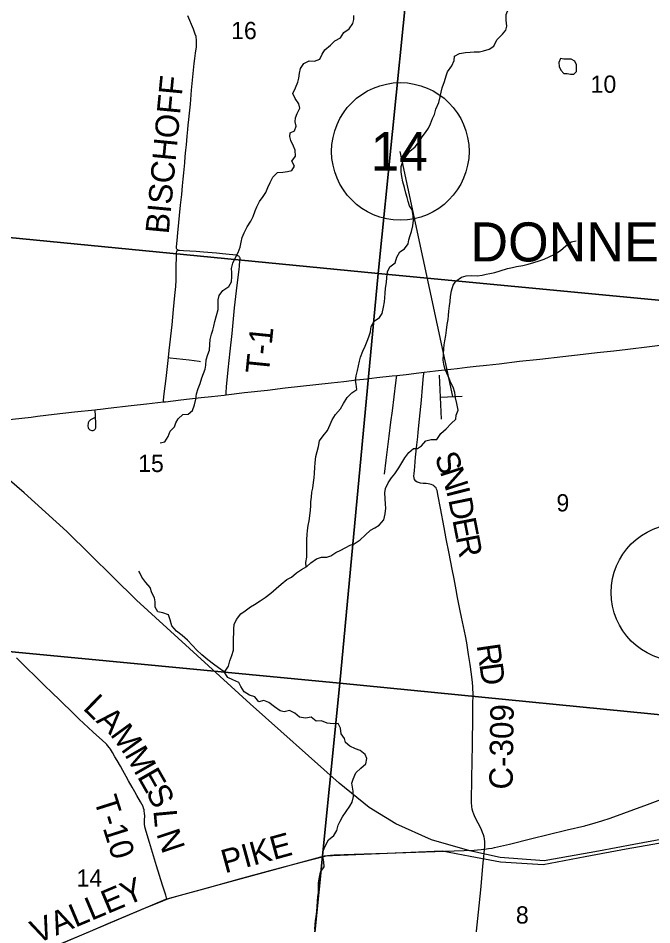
# Model space of a CAD drawing. Extents: x 0 to 1134, y 0 to 440.
# Drawn here: x 284.4 to 330.5, y 177.9 to 243.9 of the extents above; entities that cross this region are included whole.
import ezdxf

# ---------------------------------------------------------------- set-up
doc = ezdxf.new("R2010")
doc.units = 0
for name, color, linetype in [('GM_X_Corporation_Text', 7, 'Continuous'), ('GM_X_County_Road', 7, 'Continuous'), ('GM_X_County_Road_Text', 7, 'Continuous'), ('GM_X_Minor_Lake', 7, 'Continuous'), ('GM_X_Minor_River', 7, 'Continuous'), ('GM_X_Rail_Line', 7, 'Continuous'), ('GM_X_Section', 7, 'Continuous'), ('GM_X_Section_Text', 7, 'Continuous'), ('GM_X_Township_Road', 7, 'Continuous'), ('GM_X_Township_Road_Text', 7, 'Continuous'), ('GM_X_US_Route', 7, 'Continuous'), ('SH_Data', 7, 'Continuous'), ('SH_Masking', 7, 'Continuous'), ('SH_Text', 7, 'Continuous'), ('SN_P_Signs', 7, 'Continuous')]:
    doc.layers.add(name, color=color, linetype=linetype)

msp = doc.modelspace()

# ---------------------------------------------------------------- linework, layer by layer
at = {"layer": 'GM_X_County_Road'}
for points in [[(318.3, 183.447), (318.315, 183.614), (318.312, 183.949), (318.286, 184.225), (318.271, 184.316), (318.226, 184.492), (318.162, 184.664), (318.046, 184.916), (317.837, 185.331), (317.625, 185.747), (317.513, 186.005), (317.452, 186.184), (317.41, 186.368), (317.382, 186.555), (317.361, 186.836), (317.36, 187.211), (317.378, 188.33), (317.406, 190.103), (317.419, 190.756), (317.426, 191.688), (317.441, 192.435), (317.453, 193.366), (317.459, 194.009), (317.476, 194.655), (317.453, 195.264), (317.43, 195.574), (317.354, 196.184), (317.249, 196.879), (317.134, 197.611), (317.007, 198.46), (316.915, 198.96), (316.632, 200.33), (316.538, 200.78), (316.334, 201.763), (316.234, 202.304), (316.083, 203.101), (315.948, 203.824), (315.717, 204.947), (315.513, 206.021), (315.355, 206.846), (315.085, 208.241), (314.923, 209.119), (314.844, 209.522), (314.808, 209.642), (314.769, 209.716), (314.712, 209.787), (314.619, 209.867), (314.533, 209.918), (314.416, 209.966), (314.329, 209.991), (314.209, 210.013), (314.046, 210.035), (313.835, 210.05), (313.652, 210.076), (313.501, 210.113), (313.401, 210.144), (313.297, 210.212), (313.213, 210.332), (313.171, 210.452), (313.161, 210.578), (313.171, 210.777), (313.192, 210.981), (313.223, 211.284), (313.255, 211.613), (313.285, 211.952), (313.383, 212.861), (313.438, 213.428), (313.474, 213.788), (313.567, 214.715), (313.701, 216.108), (313.789, 217.037), (313.87, 217.872), (313.896, 218.136)], [(318.3, 183.447), (318.599, 183.485), (318.853, 183.528), (319.017, 183.561), (320.105, 183.819), (321.744, 184.221), (322.941, 184.507), (324.323, 184.842), (325.588, 185.154), (326.358, 185.357), (326.836, 185.497), (327.432, 185.695), (330.148, 186.687), (332.097, 187.424), (333.504, 187.96), (334.749, 188.418), (335.89, 188.844), (337.09, 189.259)], [(295.191, 179.803), (295.325, 179.853), (295.905, 180.03), (298.14, 180.641), (300.463, 181.278), (302.701, 181.886), (305.08, 182.525), (306.021, 182.773), (306.496, 182.899), (306.878, 182.981), (307.102, 183.013), (307.363, 183.042), (309.54, 183.11), (311.227, 183.161), (311.864, 183.172), (313.997, 183.245), (316.08, 183.316), (317.538, 183.384), (318.3, 183.447)], [(270.886, 167.115), (270.929, 167.142), (271.385, 167.431), (274.734, 169.45), (275.61, 169.982), (276.249, 170.364), (279.684, 172.421), (281.048, 173.228), (282.499, 174.089), (283.933, 174.932), (284.515, 175.261), (284.884, 175.45), (285.422, 175.694), (286.617, 176.214), (289.447, 177.411), (291.075, 178.104), (293.394, 179.075), (294.404, 179.495), (294.715, 179.622), (295.191, 179.803)]]:
    msp.add_lwpolyline(points, dxfattribs=at)
at = {"layer": 'GM_X_Minor_Lake'}
for points in [[(323.824, 240.947), (323.695, 240.664), (323.737, 240.378), (323.859, 240.115), (324.061, 239.873), (324.312, 239.87), (324.55, 239.822), (324.801, 239.819), (324.882, 239.897)], [(324.882, 239.897), (324.986, 239.999), (324.989, 240.238), (324.981, 240.5), (324.87, 240.753), (324.61, 240.904), (324.347, 240.895), (324.063, 240.899), (323.824, 240.947)]]:
    msp.add_lwpolyline(points, dxfattribs=at)
at = {"layer": 'GM_X_Minor_River'}
for points in [[(315.607, 239.995), (315.931, 240.424), (316.084, 240.821), (316.122, 241.117), (316.466, 241.307), (316.912, 241.382), (317.243, 241.423), (317.551, 241.431), (317.927, 241.45), (318.235, 241.503), (318.647, 241.623), (318.969, 241.848), (319.203, 242.301), (319.618, 242.718), (319.838, 243.023), (319.922, 243.318), (319.871, 243.752), (319.864, 244.151), (320.052, 244.559), (320.25, 244.91), (320.289, 245.332), (320.294, 245.697), (320.288, 246.096), (320.28, 246.392)], [(298.803, 222.267), (298.911, 222.687), (298.92, 223.405), (298.981, 223.712), (299.259, 224.073), (299.684, 224.376), (299.894, 224.715), (299.921, 225.102), (299.902, 225.387), (299.883, 225.683), (299.99, 226.058), (300.201, 226.523), (300.365, 226.851), (300.506, 227.237), (300.579, 227.589), (300.663, 227.942), (300.804, 228.27), (301.026, 228.701), (301.293, 229.131), (301.457, 229.459), (301.599, 229.879), (301.739, 230.174), (301.915, 230.548), (302.193, 230.909), (302.379, 231.203), (302.532, 231.566), (302.696, 231.929), (302.883, 232.314), (303.241, 232.675), (303.629, 232.693), (303.971, 232.734), (304.268, 232.811), (304.477, 233.127), (304.288, 233.494), (304.543, 233.856), (304.514, 234.278), (304.404, 234.587), (304.216, 234.988), (304.14, 235.274), (304.166, 235.558), (304.475, 235.703), (304.582, 236.044), (304.529, 236.34), (304.533, 236.637), (304.662, 236.954), (304.861, 237.351), (304.796, 237.659), (304.528, 238.039), (304.35, 238.417), (304.549, 238.825), (304.702, 239.222), (304.786, 239.529), (304.836, 239.882), (304.897, 240.234), (305.152, 240.596), (305.542, 240.774), (305.918, 240.758), (306.307, 240.902), (306.472, 241.276), (306.68, 241.581), (307.095, 241.918), (307.418, 242.245), (307.808, 242.457), (308.064, 242.842), (308.455, 243.111), (308.722, 243.495), (308.794, 243.791), (308.797, 244.076)], [(305.331, 203.987), (305.293, 204.295), (305.366, 204.693), (305.37, 204.989), (305.363, 205.308), (305.377, 205.593), (305.371, 205.969), (305.387, 206.333), (305.413, 206.629), (305.463, 206.993), (305.536, 207.334), (305.597, 207.697), (305.636, 208.107), (305.652, 208.414), (305.667, 208.699), (305.705, 209.052), (305.744, 209.416), (305.804, 209.711), (305.855, 210.121), (305.905, 210.45), (305.932, 210.803), (305.96, 211.202), (305.975, 211.554), (306.015, 212.01), (306.207, 212.736), (306.291, 213.145), (306.569, 213.518), (306.882, 213.902), (307.07, 214.332), (307.222, 214.684), (307.455, 215.068), (307.813, 215.463), (308.046, 215.859), (308.313, 216.3), (308.648, 216.649), (309.004, 216.873), (308.963, 217.261), (308.899, 217.546), (308.959, 217.865), (309.055, 218.251), (309.128, 218.592), (309.212, 218.932), (309.273, 219.239), (309.438, 219.659), (309.613, 220.033), (309.766, 220.407), (309.884, 220.702), (310.002, 221.076), (310.053, 221.463), (310.263, 221.859), (310.665, 222.117), (310.851, 222.411), (310.959, 222.877), (311.009, 223.252), (311.047, 223.559), (311.063, 223.878), (311.09, 224.254), (311.164, 224.663), (311.191, 225.016), (311.242, 225.437), (311.417, 225.811), (311.797, 226.102), (311.916, 226.511), (312.126, 226.896), (312.47, 227.109), (312.749, 227.481), (312.798, 227.766), (312.893, 228.072), (312.988, 228.367), (313.084, 228.776), (313.123, 229.198), (313.116, 229.517), (313.03, 229.939), (312.851, 230.238), (312.742, 230.558), (312.677, 230.855), (312.567, 231.153), (312.481, 231.564), (312.36, 231.987), (312.274, 232.364), (312.222, 232.718), (312.226, 233.094), (312.345, 233.468), (312.612, 233.876), (312.856, 234.203), (313.247, 234.54), (313.583, 234.97), (313.758, 235.264), (314.001, 235.569), (314.222, 235.897), (314.362, 236.191), (314.515, 236.588), (314.656, 236.883), (314.763, 237.258), (314.963, 237.746), (315.071, 238.178), (315.132, 238.496), (315.227, 238.825), (315.381, 239.291), (315.512, 239.7), (315.607, 239.995)], [(319.448, 225.512), (319.963, 225.676), (320.328, 225.752), (320.614, 225.828), (321.082, 225.902), (321.471, 226), (321.883, 226.11), (322.283, 226.23), (322.638, 226.351), (323.005, 226.518), (323.418, 226.73), (323.831, 226.987), (324.223, 227.335), (324.603, 227.627), (324.968, 227.691)], [(299.384, 196.309), (299.662, 196.753), (299.769, 197.15), (299.922, 197.536), (300.029, 197.91), (300.023, 198.332), (300.04, 198.799), (300.056, 199.163), (300.049, 199.482), (300.087, 199.789), (300.239, 200.152), (300.563, 200.558), (300.874, 200.771), (301.265, 201.062), (301.563, 201.252), (301.965, 201.498), (302.344, 201.756), (302.747, 202.07), (303.139, 202.418), (303.507, 202.733), (303.922, 203.058), (304.243, 203.237), (304.611, 203.54), (304.99, 203.786), (305.369, 204.01), (305.669, 204.279), (306.06, 204.571), (306.426, 204.692), (306.813, 204.676), (307.122, 204.775), (307.479, 205.021), (307.845, 205.199), (308.155, 205.355), (308.522, 205.556), (308.808, 205.655), (309.245, 205.935), (309.625, 206.295), (309.994, 206.655), (310.316, 206.822), (310.626, 207.012), (310.972, 207.407), (311.069, 207.827), (311.108, 208.237), (311.1, 208.533), (311.06, 208.943), (311.054, 209.365), (311.103, 209.672), (311.279, 210.08), (311.523, 210.464), (311.766, 210.758), (312.056, 211.176), (312.289, 211.549), (312.509, 211.899), (312.799, 212.295), (313.122, 212.587), (313.418, 212.584), (313.705, 212.774), (314.018, 213.146), (314.407, 213.255), (314.817, 213.251), (315.118, 213.68), (315.51, 214.029), (315.879, 214.4), (316.203, 214.727), (316.24, 215.022), (316.382, 215.374), (316.285, 215.865), (316.176, 216.276), (316.147, 216.652), (316.026, 217.053), (315.859, 217.374), (315.726, 217.683), (315.549, 218.061), (315.405, 218.416), (315.329, 218.713), (315.287, 219.021), (315.315, 219.453), (315.331, 219.829), (315.358, 220.136), (315.419, 220.42), (315.492, 220.796), (315.542, 221.205), (315.581, 221.603), (315.643, 221.979), (315.669, 222.263), (315.696, 222.57), (315.747, 222.969), (315.796, 223.276), (315.835, 223.651), (315.897, 224.049), (316.027, 224.458), (316.213, 224.752), (316.616, 225.043), (316.97, 225.142), (317.369, 225.171), (317.768, 225.144), (318.122, 225.185), (318.408, 225.262), (318.693, 225.315), (319.059, 225.391), (319.448, 225.512)], [(294.689, 213.008), (295.031, 213.084), (295.275, 213.457), (295.417, 213.842), (295.74, 214.157), (295.835, 214.453), (295.998, 214.747), (296.344, 215.05), (296.743, 215.091), (297.054, 215.361), (297.196, 215.769), (297.281, 216.179), (297.342, 216.554), (297.461, 216.951), (297.602, 217.314), (297.733, 217.722), (297.851, 218.04), (297.969, 218.369), (298.029, 218.653), (298.034, 219.04), (298.176, 219.437), (298.282, 219.744), (298.31, 220.142), (298.337, 220.506), (298.433, 220.904), (298.517, 221.199), (298.611, 221.494), (298.684, 221.835), (298.803, 222.267)], [(307.644, 192.582), (307.279, 192.575), (306.858, 192.614), (306.439, 192.789), (306.051, 192.76), (305.679, 193.06), (305.279, 192.974), (304.846, 193.036), (304.486, 193.348), (304.101, 193.534), (303.723, 193.425), (303.428, 193.519), (303.021, 193.809), (302.615, 194.121), (302.229, 194.251), (301.875, 194.153), (301.583, 194.532), (301.197, 194.65), (300.812, 194.883), (300.567, 195.273), (300.41, 195.559), (299.991, 195.769), (299.618, 195.945), (299.36, 196.346), (298.942, 196.647), (298.57, 196.914), (298.175, 197.226), (297.735, 197.573), (297.374, 197.93), (297.048, 198.253), (296.677, 198.644), (296.305, 198.979), (295.887, 199.314), (295.55, 199.694), (295.43, 200.128), (295.298, 200.483), (294.889, 200.636), (294.514, 200.72), (294.325, 201.052), (294.329, 201.428), (294.287, 201.725), (294.098, 202.103), (293.966, 202.48), (293.652, 202.848), (293.36, 203.228), (293.194, 203.594), (293.146, 203.675)], [(305.956, 177.624), (305.983, 177.954), (306.009, 178.261), (306.047, 178.557), (306.086, 178.944), (306.113, 179.274), (306.152, 179.661), (306.179, 179.991), (306.217, 180.298), (306.225, 180.992), (306.287, 181.413), (306.371, 181.765), (306.627, 182.161), (306.609, 182.537), (306.522, 182.914), (306.55, 183.323), (306.737, 183.708), (306.936, 184.127), (307.339, 184.43), (307.548, 184.804), (307.656, 185.201), (307.796, 185.496), (307.96, 185.801), (308.226, 186.197), (308.505, 186.581), (308.656, 186.875), (308.753, 187.272), (308.735, 187.66), (308.693, 187.957), (308.651, 188.253), (308.734, 188.548), (308.945, 188.99), (309.291, 189.328), (309.659, 189.654), (309.744, 190.051), (309.611, 190.338), (309.25, 190.615), (308.921, 190.744), (308.49, 190.932), (308.174, 191.209), (308.11, 191.506), (307.863, 191.839), (307.811, 192.238), (307.644, 192.582)]]:
    msp.add_lwpolyline(points, dxfattribs=at)
at = {"layer": 'GM_X_Rail_Line'}
for points in [[(332.963, 184.495), (329.17, 183.787), (326.598, 183.303), (322.63, 182.606), (319.441, 182.842), (317.222, 183.316), (314.45, 184.122), (311.852, 185.287), (309.904, 186.482), (307.718, 188.244), (301.249, 194.026), (292.969, 201.564), (287.897, 206.556), (284.803, 209.376), (282.102, 211.671), (279.442, 213.585), (278.603, 214.013), (277.365, 214.339), (276.527, 214.767), (274.463, 215.94), (263.548, 222.146), (243.18, 233.286), (226.339, 242.688), (221.797, 245.364)], [(235.537, 142.526), (242.297, 147.201), (254.969, 154.995), (262.517, 161.215), (265.593, 163.533), (269.193, 166.026), (271.762, 167.674), (277.55, 171.187), (282.207, 173.973), (284.647, 175.386), (295.115, 179.81), (306.646, 182.954), (315.223, 183.324), (317.252, 182.945), (319.457, 182.521), (322.574, 182.342), (325.613, 182.903), (328.618, 183.462), (332.907, 184.232), (342.891, 186.315), (382.421, 193.847), (400.022, 196.925), (401.626, 197.251)]]:
    msp.add_lwpolyline(points, dxfattribs=at)
at = {"layer": 'GM_X_Section'}
for points in [[(283.654, 259.029), (313.682, 256.326), (310.554, 225.328), (280.461, 228.248)], [(313.682, 256.326), (343.437, 253.571), (340.398, 222.479), (310.554, 225.328)], [(280.461, 228.248), (310.554, 225.328), (307.774, 195.516), (277.534, 198.405)], [(310.554, 225.328), (340.398, 222.479), (337.3, 192.616), (307.774, 195.516)], [(277.534, 198.405), (307.774, 195.516), (304.727, 165.312), (274.425, 167.918)], [(337.3, 192.616), (334.406, 162.784), (304.727, 165.312), (307.774, 195.516)]]:
    msp.add_lwpolyline(points, close=True, dxfattribs=at)
at = {"layer": 'GM_X_Township_Road'}
for points in [[(295.953, 227.031), (295.928, 227.059), (295.906, 227.094), (295.894, 227.134), (295.889, 227.175), (295.891, 227.265), (295.924, 227.726), (295.976, 228.282), (296.181, 230.282), (296.261, 231.057), (296.316, 231.696), (296.368, 232.169), (296.413, 232.633), (296.48, 233.374), (296.526, 233.836), (296.567, 234.298), (296.6, 234.668), (296.654, 235.303), (296.701, 235.783), (296.731, 236.111), (296.776, 236.517), (296.823, 236.982), (296.891, 237.63), (296.986, 238.651), (297.097, 239.856), (297.178, 240.596), (297.225, 240.965), (297.271, 241.334), (297.33, 241.797), (297.348, 242.078), (297.348, 242.266), (297.341, 242.361), (297.327, 242.455), (297.305, 242.548), (297.25, 242.728), (297.115, 243.079), (296.708, 244.05)], [(295.291, 219.196), (295.351, 219.725), (295.558, 221.581), (295.673, 222.695), (295.772, 223.717), (295.827, 224.367), (295.85, 224.833), (295.866, 225.765), (295.876, 226.605), (295.884, 226.819), (295.909, 226.925), (295.953, 227.031)], [(299.488, 216.495), (299.499, 216.628), (299.534, 217.068), (299.653, 218.312), (299.783, 219.666), (299.927, 220.963), (299.982, 221.482), (300.113, 222.813), (300.253, 224.047), (300.434, 225.629), (300.459, 225.829), (300.501, 226.275), (300.508, 226.38), (300.505, 226.426), (300.498, 226.471), (300.477, 226.513), (300.45, 226.55), (300.412, 226.581), (300.358, 226.61), (300.223, 226.64), (299.983, 226.675), (299.715, 226.71), (299.234, 226.755), (298.789, 226.8), (297.859, 226.865), (297.305, 226.907), (296.855, 226.937), (296.389, 226.974), (296.109, 226.983), (296.062, 226.988), (296.023, 226.996), (295.953, 227.031)], [(294.933, 215.977), (294.946, 216.112), (294.992, 216.57), (295.12, 217.684), (295.291, 219.196)], [(295.291, 219.196), (295.421, 219.182), (296.801, 219.032), (297.534, 218.936), (297.625, 218.923)], [(311.015, 210.727), (311.141, 211.736), (311.239, 212.508), (311.366, 213.496), (311.485, 214.5), (311.595, 215.338), (311.722, 216.346), (311.849, 217.361), (311.898, 217.73), (311.922, 217.904)], [(289.974, 214.842), (289.813, 214.779), (289.716, 214.73), (289.628, 214.677), (289.565, 214.623), (289.505, 214.549), (289.463, 214.465), (289.445, 214.382), (289.434, 214.293), (289.436, 214.203), (289.458, 214.121), (289.487, 214.054), (289.525, 214.003), (289.583, 213.958), (289.659, 213.92), (289.73, 213.908), (289.82, 213.905), (289.905, 213.937), (289.973, 213.998), (290.011, 214.081), (290.021, 214.172), (290.023, 214.362), (290.016, 214.44), (289.998, 214.891), (289.985, 215.072), (289.958, 215.27), (289.941, 215.402)], [(295.191, 179.803), (295.097, 180.106), (294.876, 180.819), (294.433, 182.244), (293.92, 183.941), (293.673, 184.743), (293.585, 185.06), (293.551, 185.282), (293.546, 185.427), (293.555, 185.589), (293.568, 185.837), (293.559, 186.072), (293.542, 186.2), (293.525, 186.303), (293.491, 186.431), (293.448, 186.551), (293.269, 186.897), (292.995, 187.35), (292.85, 187.623), (292.658, 187.948), (292.397, 188.418), (292.213, 188.739), (291.974, 189.174), (291.799, 189.473), (291.56, 189.901), (291.402, 190.17), (291.222, 190.473), (291.146, 190.61), (291.077, 190.717), (291.009, 190.819), (290.873, 190.991), (290.816, 191.054), (290.734, 191.14), (290.261, 191.57), (289.843, 191.942), (289.428, 192.317), (289.155, 192.571), (288.763, 192.955), (288.166, 193.534), (287.643, 194.038), (287.543, 194.135), (287.41, 194.263), (287.314, 194.355), (286.891, 194.763), (286.704, 194.941), (286.411, 195.229), (285.956, 195.67), (285.779, 195.85), (285.591, 196.037), (284.99, 196.618), (284.725, 196.885), (284.232, 197.361)], [(315.761, 156.4), (315.79, 157.17), (315.863, 158.379), (315.911, 159.028), (316.041, 160.419), (316.164, 161.717), (316.258, 162.738), (316.352, 163.664), (316.441, 164.497), (316.507, 165.146), (316.673, 166.721), (316.83, 168.483), (316.899, 169.225), (317.054, 170.895), (317.278, 173.12), (317.766, 177.939), (317.905, 179.329), (318.044, 180.72), (318.183, 182.204), (318.261, 183.131), (318.3, 183.447)]]:
    msp.add_lwpolyline(points, dxfattribs=at)
at = {"layer": 'GM_X_US_Route'}
msp.add_lwpolyline([(283.271, 214.649), (285.31, 214.879), (285.772, 214.935), (286.975, 215.076), (288.458, 215.244), (289.941, 215.402), (290.103, 215.422), (290.361, 215.454), (290.918, 215.519), (292.585, 215.716), (293.697, 215.837), (294.933, 215.977), (295.088, 215.995), (296.199, 216.123), (297.681, 216.299), (298.423, 216.375), (299.35, 216.478), (299.488, 216.495), (300.833, 216.653), (302.501, 216.842), (303.797, 216.993), (304.909, 217.119), (306.021, 217.244), (307.134, 217.363), (308.061, 217.466), (308.987, 217.577), (309.728, 217.66), (310.47, 217.744), (311.582, 217.869), (311.922, 217.904), (312.602, 217.974), (313.528, 218.092), (313.896, 218.136), (314.732, 218.235), (315.844, 218.359), (316.307, 218.409), (317.048, 218.493), (317.697, 218.57), (318.437, 218.658), (319.365, 218.757), (320.846, 218.932), (322.33, 219.098), (323.998, 219.288), (325.481, 219.445), (326.501, 219.559), (327.705, 219.698), (328.724, 219.816), (330.298, 220.01), (331.687, 220.175)], dxfattribs=at)
at = {"layer": 'SH_Data'}
msp.add_line((315.988, 216.364), (312.171, 234.199), dxfattribs=at)
at = {"layer": 'SH_Masking'}
for centre in [(312.171, 234.199), (332.509, 202.117)]:
    msp.add_circle(centre, 5, dxfattribs=at)
at = {"layer": 'SH_Text'}
for centre in [(312.171, 234.199), (332.509, 202.117)]:
    msp.add_circle(centre, 5, dxfattribs=at)
at = {"layer": 'SN_P_Signs'}
for p, q in [((314.996, 217.922), (315.135, 214.725)), ((315.066, 216.324), (316.664, 216.393))]:
    msp.add_line(p, q, dxfattribs=at)

# ---------------------------------------------------------------- texts
at = {"layer": 'GM_X_Corporation_Text'}
msp.add_text('DONNELSVILLE', height=2.84091, rotation=0.00001, dxfattribs=at).set_placement((317.268, 226.193))
at = {"layer": 'GM_X_County_Road_Text'}
for s, height, rotation, p in [('S', 1.705, 291.01262, (314.632, 211.977)), ('N', 1.705, 288.02889, (315.037, 210.925)), ('I', 1.705, 284.11482, (315.492, 209.528)), ('D', 1.705, 281.3746, (315.658, 208.871)), ('E', 1.705, 280.98257, (315.953, 207.403)), ('R', 1.705, 280.97966, (316.196, 206.151)), ('R', 1.705, 278.1969, (317.72, 198.28)), ('D', 1.705, 277.65074, (317.919, 196.898)), ('C-309', 1.7045, 89.19047, (320.343, 187.776)), ('PIKE', 1.7045, 15.3088, (299.407, 181.681)), ('VALLEY', 1.7045, 22.8831, (285.717, 176.551))]:
    msp.add_text(s, height=height, rotation=rotation, dxfattribs=at).set_placement(p)
at = {"layer": 'GM_X_Section_Text'}
for s, height, p in [('16', 1.2557, (299.857, 242.361)), ('10', 1.2557, (326.019, 238.461)), ('15', 1.2557, (293.094, 210.877)), ('9', 1.256, (323.532, 208.011)), ('14', 1.2557, (288.607, 180.72)), ('8', 1.256, (320.582, 178.036))]:
    msp.add_text(s, height=height, rotation=0.00001, dxfattribs=at).set_placement(p)
at = {"layer": 'GM_X_Township_Road_Text'}
for s, height, rotation, p in [('BISCHOFF', 1.7045, 84.57214, (295.314, 228.147)), ('T-1', 1.7045, 84.28793, (302.603, 217.97)), ('L', 1.705, 315.91977, (289.011, 193.653)), ('A', 1.705, 317.51257, (289.965, 192.731)), ('M', 1.705, 305.94421, (291.011, 191.785)), ('M', 1.705, 299.79837, (292.07, 190.328)), ('E', 1.705, 299.68588, (292.989, 188.724)), ('S', 1.705, 297.08248, (293.611, 187.634)), ('T-10', 1.7045, 287.52632, (289.858, 187.05)), ('L', 1.705, 275.3735, (294.198, 186.26)), ('N', 1.705, 288.47491, (294.405, 184.575))]:
    msp.add_text(s, height=height, rotation=rotation, dxfattribs=at).set_placement(p)
at = {"layer": 'SH_Text'}
msp.add_text('14', height=2.8, dxfattribs=at).set_placement((310.016, 232.799))

doc.saveas('drawing.dxf')
